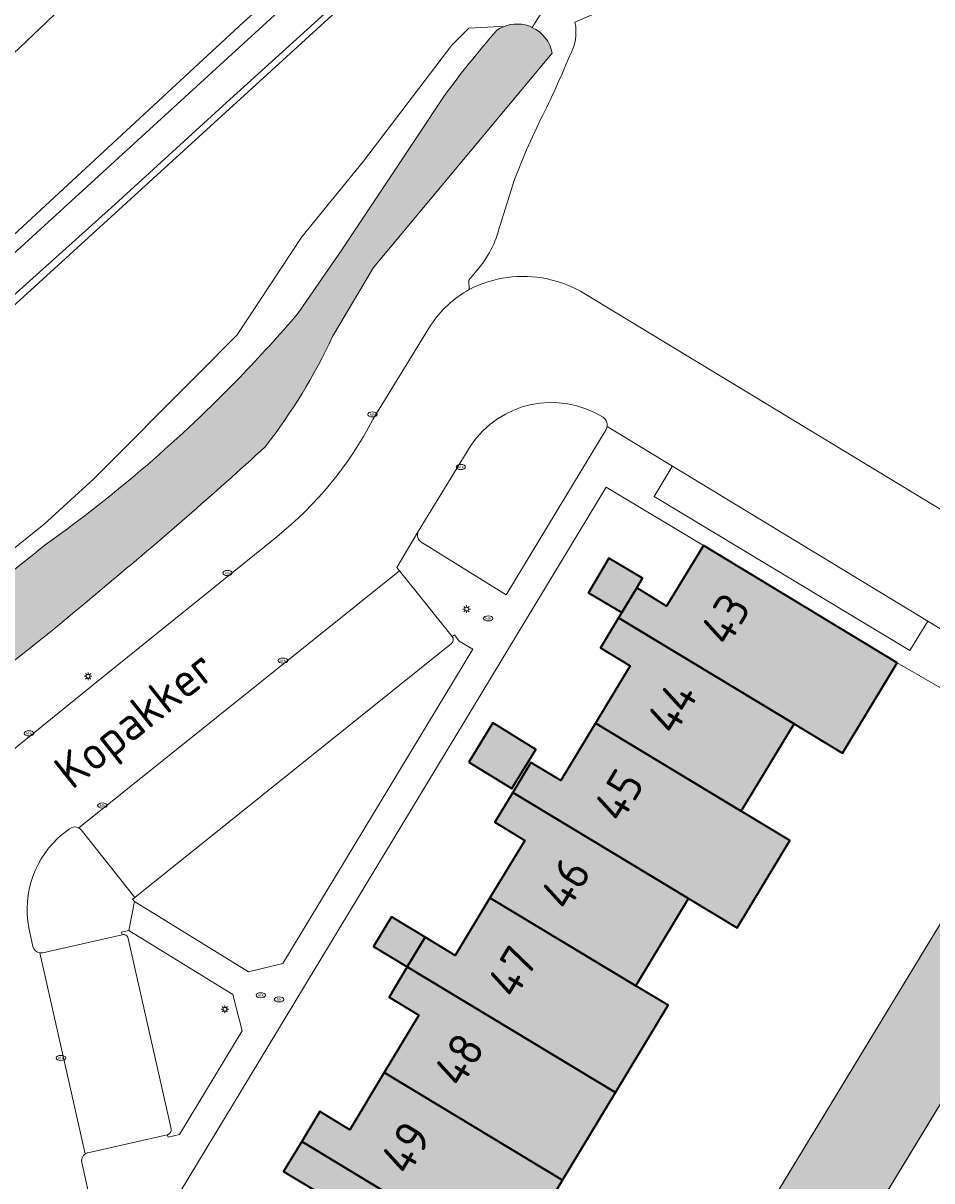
# Model space of a CAD drawing. Header units: metres. Extents: x 125349 to 128236, y 501602 to 503797.
# Tile 654 of 718: x 127692 to 127740, y 502939 to 503000. Entities that reach past the tile are written whole.
import ezdxf
from ezdxf.enums import TextEntityAlignment as Align

# ---------------------------------------------------------------- set-up
doc = ezdxf.new("R2010")
doc.units = ezdxf.units.M
doc.layers.get('0').update_dxf_attribs({"linetype": 'CONTINUOUS'})
for name, color, linetype, lineweight in [('B-WE-GK-BESCHOEIING-G', 130, 'GK-BESCHOEIING-SO', 18), ('B-WE-GR-BEPLANTING_CULTUUR_HEESTERS-GV', 90, 'CONTINUOUS', 18), ('B-WE-GR-GRAS-GV', 60, 'CONTINUOUS', 13), ('B-WE-GR-GROENVOORZIENING-GV', 80, 'CONTINUOUS', 18), ('B-WE-IE-MEUBILAIR-S', 7, 'CONTINUOUS', 18), ('B-WE-OG-BEBOUWING-GV', 7, 'CONTINUOUS', 35), ('B-WE-OG-BEBOUWING-T18', 10, 'CONTINUOUS', 18), ('B-WE-OG-TERREIN_BEGROEID-GV', 7, 'CONTINUOUS', 18), ('B-WE-OG-TERREIN_ERF-GV', 7, 'CONTINUOUS', 18), ('B-WE-OG-TERREIN_OEVER-GV', 7, 'CONTINUOUS', 18), ('B-WE-OG-TOPOGRAFIE-T18', 10, 'CONTINUOUS', 18), ('B-WE-OG-WATER-GV', 130, 'CONTINUOUS', 18), ('B-WE-OG-WATER_SLOOT-GV', 120, 'CONTINUOUS', 18), ('B-WE-VH-GESLOTENVERHARDING_ASFALT-GV', 10, 'CONTINUOUS', 18), ('B-WE-VH-OPENVERHARDING_BETONSTRAATSTEEN-GV', 90, 'CONTINUOUS', 18)]:
    doc.layers.add(name, color=color, linetype=linetype, lineweight=lineweight)
for name, color, linetype, lineweight, true_color in [('B-WE-OG-BEBOUWING-V', 7, 'CONTINUOUS', 18, 0xcc646e), ('B-WE-OG-WATER-V', 7, 'CONTINUOUS', 18, 0xbee8ff), ('B-WE-OG-WATER_SLOOT-V', 7, 'CONTINUOUS', 18, 0x73e9ff)]:
    doc.layers.add(name, color=color, linetype=linetype, lineweight=lineweight, true_color=true_color)
doc.styles.add('NLCS-ISO', font='NLCS-ISO.ttf')
doc.styles.add('NLCS-ISO-M1000-T18', font='NLCS-ISO.ttf', dxfattribs={"height": 1.8})
doc.linetypes.add('GK-BESCHOEIING-SO', pattern='A,18,-3,[1,NLCS.SHX,S=0.6,R=0,X=0,Y=0],-3', length=24)

# ---------------------------------------------------------------- blocks, each defined once
blk = doc.blocks.new('SIE-MEUBILAIR_PAAL_LICHTMAST-SO')
for points in [[(-0.625, 0), (-1, 0)], [(-0.7071067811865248, 0.7071067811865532), (-0.4419417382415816, 0.44194173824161)], [(0, 1), (0, 0.625)], [(0.44194173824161, 0.4419417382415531), (0.7071067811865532, 0.7071067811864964)], [(1, 0), (0.625, 0)], [(-0.7071067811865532, -0.7071067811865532), (-0.4419417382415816, -0.44194173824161)], [(0, -0.625), (0, -1)], [(0.4419417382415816, -0.4419417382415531), (0.7071067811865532, -0.7071067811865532)]]:
    blk.add_lwpolyline(points)
blk.add_circle((0, 0), 0.5)
blk = doc.blocks.new('SIE-MEUBILAIR_PUT_BRANDKRAAN-SO')
blk.add_ellipse((0, 0), major_axis=(1.25, 4.517432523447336e-15), ratio=0.5400000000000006)
at = {"style": 'NLCS-ISO'}
blk.add_text('bk', height=0.75, dxfattribs=at).set_placement((0.03192321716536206, -3.410605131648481e-13), align=Align.MIDDLE_CENTER)
blk = doc.blocks.new('SIE-MEUBILAIR_PUT_KOLK-SO')
blk.add_ellipse((0, 0), major_axis=(1.25, 4.517432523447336e-15), ratio=0.5400000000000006)
at = {"style": 'NLCS-ISO'}
blk.add_text('klk', height=0.75, dxfattribs=at).set_placement((0.0261189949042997, 2.557953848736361e-13), align=Align.MIDDLE_CENTER)

msp = doc.modelspace()

# ---------------------------------------------------------------- hatches: boundary and pattern name
at = {"layer": 'B-WE-OG-BEBOUWING-V'}
for points in [[(127737.869, 502966.156), (127727.615, 502972.358), (127725.663, 502969.152), (127724.09, 502970.12), (127723.299, 502968.813), (127723.127, 502968.528), (127732.41, 502962.93), (127734.977, 502961.377)], [(127724.09, 502970.12), (127724.396, 502970.63), (127722.622, 502971.69), (127721.535, 502969.861), (127723.299, 502968.813)], [(127721.916, 502962.961), (127729.622, 502958.318), (127732.41, 502962.93), (127723.127, 502968.528), (127722.171, 502966.948), (127723.751, 502965.992)], [(127715.218, 502960.906), (127717.488, 502959.512), (127718.76, 502961.583), (127716.49, 502962.978)], [(127721.916, 502962.961), (127720.081, 502959.929), (127718.501, 502960.885), (127717.545, 502959.305), (127726.833, 502953.706), (127729.4, 502952.154), (127732.189, 502956.766), (127729.622, 502958.318)], [(127716.334, 502953.738), (127724.045, 502949.094), (127726.833, 502953.706), (127717.545, 502959.305), (127716.589, 502957.726), (127718.169, 502956.769)], [(127711.964, 502950.083), (127722.968, 502943.446), (127725.759, 502948.062), (127724.045, 502949.094), (127716.334, 502953.738), (127714.494, 502950.698), (127712.915, 502951.654)], [(127712.915, 502951.654), (127711.122, 502952.74), (127710.171, 502951.169), (127711.964, 502950.083)], [(127722.968, 502943.446), (127711.964, 502950.083), (127711.002, 502948.494), (127712.582, 502947.538), (127710.747, 502944.507), (127720.166, 502938.812)], [(127706.382, 502940.86), (127717.382, 502934.209), (127720.166, 502938.812), (127710.747, 502944.507), (127708.918, 502941.483), (127707.338, 502942.44)], [(127705.088, 502935.108), (127714.489, 502929.424), (127717.382, 502934.209), (127706.382, 502940.86), (127705.42, 502939.27), (127707.006, 502938.324)]]:
    msp.add_hatch(color=256, dxfattribs=at).paths.add_polyline_path(points)
at = {"layer": 'B-WE-OG-WATER-V'}
h = msp.add_hatch(color=256, dxfattribs=at)
edge = h.paths.add_edge_path()
edge.add_arc((127744.7847122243, 502955.2282562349), 2.48883847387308, 90.49984545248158, 142.8868221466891)
edge.add_line((127742.8, 502956.73), (127730.405, 502936.333))
edge.add_line((127730.405, 502936.333), (127730.654, 502936.182))
edge.add_line((127730.654, 502936.182), (127729.294, 502933.932))
edge.add_line((127729.294, 502933.932), (127729.039, 502934.086))
edge.add_line((127729.039, 502934.086), (127722.825, 502923.86))
edge.add_line((127722.825, 502923.86), (127722.46, 502923.26))
edge.add_line((127722.46, 502923.26), (127716.135, 502912.825))
edge.add_line((127716.135, 502912.825), (127705.93, 502895.99))
edge.add_arc((127701.4277097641, 502898.8446899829), 5.331029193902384, 235.5237110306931, 327.6231425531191, ccw=False)
edge.add_line((127698.41, 502894.45), (127676.47, 502907.4))
edge.add_line((127676.47, 502907.4), (127654.25, 502921.137))
edge.add_line((127654.25, 502921.137), (127651.64, 502922.75))
edge.add_line((127651.64, 502922.75), (127649.35, 502922.77))
edge.add_arc((127651.8050195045, 502918.0860169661), 5.288366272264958, 117.6604153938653, 163.2511811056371)
edge.add_arc((127652.0028324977, 502918.0283286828), 5.494412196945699, 163.269576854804, 168.4333572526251)
edge.add_line((127646.62, 502919.13), (127647.09, 502917.83))
edge.add_line((127647.09, 502917.83), (127675.519, 502900.858))
edge.add_line((127675.519, 502900.858), (127679.62, 502898.41))
edge.add_line((127679.62, 502898.41), (127700.7, 502885.63))
edge.add_arc((127702.2404849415, 502890.4612407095), 5.070895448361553, 252.3146460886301, 269.0792663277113)
edge.add_arc((127702.2420964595, 502890.4569331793), 5.066614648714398, 269.0602620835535, 325.9492663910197)
edge.add_line((127706.44, 502887.62), (127715.615, 502902.603))
edge.add_line((127715.615, 502902.603), (127726.82, 502920.9))
edge.add_line((127726.82, 502920.9), (127732.789, 502930.731))
edge.add_line((127732.789, 502930.731), (127746.152, 502952.739))
edge.add_line((127746.152, 502952.739), (127746.9, 502953.97))
edge.add_arc((127744.8882195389, 502955.1362557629), 2.325384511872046, 329.898562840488, 407.4741463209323)
edge.add_line((127746.46, 502956.85), (127745.423, 502957.633))
edge.add_arc((127744.7797599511, 502955.2138281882), 2.503227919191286, 75.10999342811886, 90.38361734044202)
at = {"layer": 'B-WE-OG-WATER_SLOOT-V'}
h = msp.add_hatch(color=256, dxfattribs=at)
edge = h.paths.add_edge_path()
edge.add_line((127547.046, 502763.93), (127548.776, 502767.502))
edge.add_line((127548.776, 502767.502), (127550.921, 502771.931))
edge.add_line((127550.921, 502771.931), (127557.567, 502785.122))
edge.add_line((127557.567, 502785.122), (127584.647, 502835.197))
edge.add_arc((127657.4756112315, 502797.2207073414), 82.13528728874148, 147.3476534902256, 152.4603268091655, ccw=False)
edge.add_arc((127676.9245438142, 502783.5195681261), 105.9079522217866, 144.7525394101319, 146.7837497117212, ccw=False)
edge.add_arc((127643.4830404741, 502803.5425180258), 67.1067047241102, 140.0589083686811, 142.2353154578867, ccw=False)
edge.add_arc((127580.6037672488, 502854.0775924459), 13.64351999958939, 326.8907785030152, 337.393397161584)
edge.add_arc((127588.4771530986, 502849.7641928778), 4.812791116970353, 348.8438863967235, 375.8046912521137)
edge.add_line((127593.108, 502851.075), (127594.805, 502853.827))
edge.add_line((127594.805, 502853.827), (127603.376, 502867.256))
edge.add_line((127603.376, 502867.256), (127605.345, 502870.291))
edge.add_line((127605.345, 502870.291), (127607.419, 502872.334))
edge.add_line((127607.419, 502872.334), (127642.107, 502922.492))
edge.add_line((127642.107, 502922.492), (127643.377, 502924.329))
edge.add_arc((127703.3177351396, 502890.5118612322), 68.82216651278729, 141.8530203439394, 150.569341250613, ccw=False)
edge.add_arc((127706.5583910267, 502887.5703568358), 73.18828611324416, 135.423892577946, 141.6090879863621, ccw=False)
edge.add_arc((127763.5548209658, 502836.9804182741), 149.3474683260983, 131.8416384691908, 136.9460233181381, ccw=False)
edge.add_arc((127705.7894749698, 502895.951235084), 66.98304294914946, 117.44422508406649, 128.6778846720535, ccw=False)
edge.add_arc((128077.5476134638, 502324.5397179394), 748.3917785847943, 121.64251415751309, 122.5471247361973, ccw=False)
edge.add_arc((127608.9770397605, 503071.5801518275), 133.5960724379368, 304.6465227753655, 310.6780402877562)
edge.add_arc((127566.1024252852, 503128.0374695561), 204.403314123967, 309.4771462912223, 312.5984323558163)
edge.add_arc((127680.5749775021, 502996.1851223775), 30.27571328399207, 322.0659366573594, 335.0040653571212)
edge.add_line((127708.015, 502983.392), (127710.172, 502987.045))
edge.add_line((127710.172, 502987.045), (127719.627, 502998.369))
edge.add_arc((127717.764915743, 502998.0134562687), 1.895723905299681, 10.8098613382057, 65.10277892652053)
edge.add_arc((127717.7654184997, 502998.0184733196), 1.890962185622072, 65.05259927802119, 112.45994843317)
edge.add_arc((127717.7414095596, 502998.0583992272), 1.844905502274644, 112.244585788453, 124.2157286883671)
edge.add_arc((127757.698829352, 502963.7965061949), 54.41801858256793, 138.8798276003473, 143.674769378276)
edge.add_line((127713.856, 502996.032), (127711.144, 502991.936))
edge.add_line((127711.144, 502991.936), (127708.426, 502987.871))
edge.add_line((127708.426, 502987.871), (127706.176, 502984.608))
edge.add_arc((127656.1124328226, 503027.1600389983), 65.70416106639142, 315.6570360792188, 319.63678770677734, ccw=False)
edge.add_arc((127650.6493573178, 503031.7951817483), 72.85266352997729, 305.4448446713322, 316.0530354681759, ccw=False)
edge.add_arc((127556.9726852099, 503140.8000349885), 216.378015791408, 305.2638737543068, 308.91630459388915, ccw=False)
edge.add_arc((127597.3051450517, 503087.4294782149), 149.5302078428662, 298.18054145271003, 304.452130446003, ccw=False)
edge.add_arc((127743.9818710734, 502846.4031729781), 133.0956241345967, 124.8531720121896, 130.8651158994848)
edge.add_arc((127720.7297280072, 502876.3526187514), 95.25410072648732, 132.0747469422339, 140.4435996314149)
edge.add_arc((127732.3034004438, 502865.4259823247), 111.1408680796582, 139.9002976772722, 149.0371375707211)
edge.add_line((127637, 502922.606), (127601.883, 502872.5))
edge.add_line((127601.883, 502872.5), (127599.92, 502869.465))
edge.add_line((127599.92, 502869.465), (127589.168, 502852.341))
edge.add_arc((129132.9533251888, 501981.9388329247), 1772.250846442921, 150.585245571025, 151.351563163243)
edge.add_arc((128961.4085044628, 502073.7343093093), 1577.697925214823, 151.2903082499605, 152.127043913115)
edge.add_arc((129503.7061229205, 501782.0323607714), 2193.460258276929, 152.0139502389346, 152.7780445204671)
edge.add_line((127553.191, 502785.406), (127543.994, 502765.39))
edge.add_line((127543.994, 502765.39), (127547.046, 502763.93))

# ---------------------------------------------------------------- linework, layer by layer
at = {"layer": 'B-WE-GK-BESCHOEIING-G', "flags": 128}
msp.add_lwpolyline([(127705.93, 502895.99), (127722.46, 502923.26), (127742.8, 502956.73), (127743.106, 502957.066), (127743.468, 502957.34), (127743.874, 502957.545), (127744.311, 502957.672), (127744.763, 502957.717), (127745.096, 502957.697), (127745.423, 502957.633), (127746.46, 502956.85), (127746.76, 502956.516), (127746.99, 502956.13), (127747.142, 502955.708), (127747.21, 502955.264), (127747.191, 502954.815), (127747.087, 502954.378), (127746.9, 502953.97), (127726.82, 502920.9), (127706.44, 502887.62), (127706.182, 502887.271), (127705.894, 502886.946), (127705.58, 502886.646), (127705.242, 502886.374), (127704.881, 502886.132), (127704.501, 502885.922), (127704.105, 502885.746), (127703.694, 502885.603), (127703.274, 502885.497), (127702.845, 502885.427), (127702.412, 502885.393), (127701.978, 502885.397), (127701.546, 502885.438), (127701.119, 502885.516), (127700.7, 502885.63), (127679.62, 502898.41), (127647.09, 502917.83), (127646.62, 502919.13), (127646.734, 502919.586), (127646.887, 502920.031), (127647.079, 502920.46), (127647.309, 502920.87), (127647.574, 502921.258), (127647.873, 502921.621), (127648.202, 502921.957), (127648.56, 502922.261), (127648.944, 502922.533), (127649.35, 502922.77), (127651.64, 502922.75), (127654.25, 502921.137), (127676.47, 502907.4), (127698.41, 502894.45), (127698.814, 502894.198), (127699.239, 502893.984), (127699.681, 502893.808), (127700.137, 502893.672), (127700.604, 502893.578), (127701.077, 502893.525), (127701.552, 502893.515), (127702.027, 502893.547), (127702.497, 502893.622), (127702.959, 502893.738), (127703.408, 502893.895), (127703.842, 502894.091), (127704.256, 502894.326), (127704.648, 502894.596), (127705.014, 502894.9), (127705.351, 502895.236), (127705.657, 502895.6)], close=True, dxfattribs=at)
at = {"layer": 'B-WE-GR-BEPLANTING_CULTUUR_HEESTERS-GV'}
for points in [[(127722.311, 502979.128, 0.4050243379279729), (127715.316, 502977.631)], [(127722.528, 502978.637, 0.3077350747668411), (127722.311, 502979.128)], [(127722.472, 502978.485, 0.09390465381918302), (127722.528, 502978.637)], [(127712.546, 502973.092, 0.4054973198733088), (127712.724, 502972.52)], [(127714.337, 502967.543, -0.4125418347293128), (127714.292, 502967.172)], [(127696.883, 502951.785, -0.4703959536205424), (127697.203, 502951.592)], [(127699.486, 502941.526, -0.393182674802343), (127699.289, 502941.219)]]:
    msp.add_lwpolyline(points, format="xyb", dxfattribs=at)
at = {"layer": 'B-WE-GR-BEPLANTING_CULTUUR_HEESTERS-GV', "flags": 128}
for points in [[(127712.724, 502972.52), (127717.193, 502969.755), (127722.472, 502978.485)], [(127715.316, 502977.631), (127712.546, 502973.092)], [(127697.54, 502953.547), (127703.565, 502949.823), (127705.384, 502950.268), (127715.421, 502966.879), (127714.709, 502967.298), (127714.46, 502967.636), (127714.333, 502967.549)], [(127714.333, 502967.549), (127714.337, 502967.543)], [(127714.292, 502967.172), (127697.563, 502953.757), (127697.445, 502953.66), (127697.54, 502953.547)], [(127699.275, 502941.216), (127699.318, 502941.089), (127699.929, 502941.233), (127703.237, 502946.714), (127702.744, 502948.632), (127697.249, 502952.016), (127696.857, 502951.925), (127696.883, 502951.785)], [(127697.203, 502951.592), (127699.486, 502941.526)], [(127699.289, 502941.219), (127699.284, 502941.218), (127699.28, 502941.217), (127699.275, 502941.216)]]:
    msp.add_lwpolyline(points, dxfattribs=at)
at = {"layer": 'B-WE-GR-GRAS-GV', "flags": 128}
for points in [[(127718.563, 502999.733), (127718.733, 503000), (127719.72, 503001.596), (127716.438, 503004.206), (127715.074, 503004.857), (127713.789, 503004.95), (127712.56, 503004.539), (127707.586, 503000), (127691.293, 502985.134), (127690.948, 502984.819)], [(127603.093, 502876.015), (127631.909, 502917.167), (127647.358, 502938.624), (127650.587, 502942.093), (127653.82, 502945.265), (127665.938, 502955.438), (127682.706, 502965.9), (127687.704, 502969.434), (127692.767, 502973.479), (127695.391, 502975.868), (127700.853, 502981.347), (127702.969, 502983.492), (127706.395, 502988.664), (127709.65, 502992.667), (127714.323, 502998.792), (127715.212, 502999.691), (127716.855, 502999.77), (127717.043, 502999.766)]]:
    msp.add_lwpolyline(points, dxfattribs=at)
at = {"layer": 'B-WE-GR-GRAS-GV'}
msp.add_lwpolyline([(127717.043, 502999.766, -0.2098552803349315), (127718.563, 502999.733)], format="xyb", dxfattribs=at)
at = {"layer": 'B-WE-GR-GROENVOORZIENING-GV', "flags": 128}
for points in [[(127650.131, 502960.053), (127651.557, 502960.882), (127655.713, 502963.299), (127655.436, 502963.777), (127655.177, 502964.221), (127692.882, 503000), (127706.675, 503013.274), (127706.711, 503013.308), (127705.961, 503013.997)], [(127712.376, 503008.099), (127712.067, 503007.802), (127703.313, 503000), (127688.049, 502985.891), (127655.436, 502963.777), (127655.713, 502963.299), (127664.397, 502968.35), (127675.713, 502976.113), (127683.09, 502981.325)], [(127690.705, 502987.358), (127704.542, 503000), (127712.761, 503007.509), (127712.523, 503007.964), (127712.376, 503008.099)], [(127690.948, 502984.819), (127691.293, 502985.134), (127707.586, 503000), (127712.56, 503004.539), (127712.041, 503004.338), (127711.551, 503003.997), (127711.113, 503003.599), (127710.375, 503002.981), (127702.208, 502995.592), (127696.51, 502990.377), (127689.555, 502984.155), (127684.073, 502979.849), (127679.221, 502976.41), (127676.092, 502974.116), (127667.706, 502968.15), (127660.25, 502963.343), (127656.759, 502961.41), (127657.098, 502960.811)]]:
    msp.add_lwpolyline(points, dxfattribs=at)
at = {"layer": 'B-WE-OG-BEBOUWING-GV', "flags": 128}
for points in [[(127737.869, 502966.156), (127727.615, 502972.358), (127725.663, 502969.152), (127724.09, 502970.12), (127723.299, 502968.813), (127723.127, 502968.528), (127732.41, 502962.93), (127734.977, 502961.377)], [(127724.09, 502970.12), (127724.396, 502970.63), (127722.622, 502971.69), (127721.535, 502969.861), (127723.299, 502968.813)], [(127721.916, 502962.961), (127729.622, 502958.318), (127732.41, 502962.93), (127723.127, 502968.528), (127722.171, 502966.948), (127723.751, 502965.992)], [(127715.218, 502960.906), (127717.488, 502959.512), (127718.76, 502961.583), (127716.49, 502962.978)], [(127721.916, 502962.961), (127720.081, 502959.929), (127718.501, 502960.885), (127717.545, 502959.305), (127726.833, 502953.706), (127729.4, 502952.154), (127732.189, 502956.766), (127729.622, 502958.318)], [(127716.334, 502953.738), (127724.045, 502949.094), (127726.833, 502953.706), (127717.545, 502959.305), (127716.589, 502957.726), (127718.169, 502956.769)], [(127711.964, 502950.083), (127722.968, 502943.446), (127725.759, 502948.062), (127724.045, 502949.094), (127716.334, 502953.738), (127714.494, 502950.698), (127712.915, 502951.654)], [(127712.915, 502951.654), (127711.122, 502952.74), (127710.171, 502951.169), (127711.964, 502950.083)], [(127722.968, 502943.446), (127711.964, 502950.083), (127711.002, 502948.494), (127712.582, 502947.538), (127710.747, 502944.507), (127720.166, 502938.812)], [(127706.382, 502940.86), (127717.382, 502934.209), (127720.166, 502938.812), (127710.747, 502944.507), (127708.918, 502941.483), (127707.338, 502942.44)], [(127705.088, 502935.108), (127714.489, 502929.424), (127717.382, 502934.209), (127706.382, 502940.86), (127705.42, 502939.27), (127707.006, 502938.324)]]:
    msp.add_lwpolyline(points, close=True, dxfattribs=at)
at = {"layer": 'B-WE-OG-TERREIN_BEGROEID-GV', "flags": 128}
msp.add_lwpolyline([(127706.711, 503013.308), (127706.675, 503013.274), (127692.882, 503000), (127655.177, 502964.221), (127655.436, 502963.777), (127688.049, 502985.891), (127703.313, 503000), (127712.067, 503007.802), (127712.376, 503008.099)], close=True, dxfattribs=at)
for points in [[(127720.489, 503000.81), (127719.817, 503001.527), (127719.72, 503001.596), (127718.733, 503000), (127718.563, 502999.733)], [(127719.627, 502998.369), (127710.172, 502987.045), (127708.015, 502983.392)], [(127716.847, 502989.224), (127717.639, 502991.701), (127718.258, 502993.256), (127719.028, 502994.897)], [(127715.243, 502985.882), (127715.22, 502986.375), (127715.643, 502986.884)], [(127710.136, 502979.004), (127713.193, 502983.981)], [(127695.362, 502964.986), (127705.06, 502972.818)], [(127663.929, 502948.243), (127670.186, 502943.949), (127670.424, 502944.334), (127673.92, 502949.982), (127676.054, 502951.373), (127675.766, 502951.858), (127682.304, 502956.097), (127682.617, 502955.597), (127685.452, 502957.375), (127687.128, 502958.489), (127687.953, 502959.07), (127689.544, 502960.292), (127695.362, 502964.986)]]:
    msp.add_lwpolyline(points, dxfattribs=at)
at = {"layer": 'B-WE-OG-TERREIN_BEGROEID-GV'}
for points in [[(127720.53, 502998.211, 0.191205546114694), (127720.826, 503000)], [(127718.563, 502999.733, -0.2414309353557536), (127719.627, 502998.369)], [(127719.028, 502994.897, 0.02165425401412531), (127720.53, 502998.211)], [(127715.643, 502986.884, 0.121345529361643), (127716.847, 502989.224)], [(127713.193, 502983.981, -0.1237524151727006), (127715.243, 502985.882)], [(127708.015, 502983.392, -0.05651328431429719), (127704.454, 502977.573)], [(127705.06, 502972.818, 0.1053194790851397), (127710.136, 502979.004)], [(127704.454, 502977.573, -0.01362002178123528), (127696.056, 502970.263)], [(127696.056, 502970.263, -0.02632353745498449), (127684.928, 502961.674)]]:
    msp.add_lwpolyline(points, format="xyb", dxfattribs=at)
at = {"layer": 'B-WE-OG-TERREIN_ERF-GV', "flags": 128}
for points in [[(127707.006, 502938.324), (127705.42, 502939.27), (127706.382, 502940.86), (127707.338, 502942.44), (127708.918, 502941.483), (127710.747, 502944.507), (127712.582, 502947.538), (127711.002, 502948.494), (127711.964, 502950.083), (127710.171, 502951.169), (127711.122, 502952.74), (127712.915, 502951.654), (127714.494, 502950.698), (127716.334, 502953.738), (127718.169, 502956.769), (127716.589, 502957.726), (127717.545, 502959.305), (127718.501, 502960.885), (127720.081, 502959.929), (127721.916, 502962.961), (127723.751, 502965.992), (127722.171, 502966.948), (127723.127, 502968.528), (127723.299, 502968.813), (127721.535, 502969.861), (127722.622, 502971.69), (127724.396, 502970.63), (127724.09, 502970.12), (127725.663, 502969.152), (127727.615, 502972.358), (127722.481, 502975.443), (127699.956, 502938.206)], [(127744.763, 502957.717), (127745.024, 502959.78), (127745.86, 502961.421), (127741.764, 502963.901), (127737.869, 502966.156), (127734.977, 502961.377), (127732.41, 502962.93), (127729.622, 502958.318), (127732.189, 502956.766), (127729.4, 502952.154), (127726.833, 502953.706), (127724.045, 502949.094), (127725.759, 502948.062), (127722.968, 502943.446), (127720.166, 502938.812), (127717.382, 502934.209), (127714.489, 502929.424), (127716.968, 502928.013), (127716.601, 502927.433), (127718.464, 502926.363), (127722.825, 502923.86)], [(127730.405, 502936.333), (127742.8, 502956.73)]]:
    msp.add_lwpolyline(points, dxfattribs=at)
msp.add_lwpolyline([(127715.218, 502960.906), (127716.49, 502962.978), (127718.76, 502961.583), (127717.488, 502959.512)], close=True, dxfattribs=at)
at = {"layer": 'B-WE-OG-TERREIN_OEVER-GV', "flags": 128}
for points in [[(127717.043, 502999.766), (127716.855, 502999.77), (127715.212, 502999.691), (127714.323, 502998.792), (127709.65, 502992.667), (127706.395, 502988.664), (127702.969, 502983.492), (127700.853, 502981.347), (127695.391, 502975.868), (127692.767, 502973.479), (127687.704, 502969.434), (127682.706, 502965.9), (127665.938, 502955.438), (127653.82, 502945.265), (127650.587, 502942.093), (127647.358, 502938.624), (127631.909, 502917.167), (127603.093, 502876.015)], [(127711.144, 502991.936), (127713.856, 502996.032)], [(127706.176, 502984.608), (127708.426, 502987.871), (127711.144, 502991.936)]]:
    msp.add_lwpolyline(points, dxfattribs=at)
at = {"layer": 'B-WE-OG-TERREIN_OEVER-GV'}
for points in [[(127713.856, 502996.032, -0.0209249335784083), (127716.704, 502999.584)], [(127716.704, 502999.584, -0.05228152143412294), (127717.043, 502999.766)], [(127703.102, 502981.236, 0.01736668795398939), (127706.176, 502984.608)], [(127692.898, 502972.444, 0.04632004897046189), (127703.102, 502981.236)], [(127681.897, 502964.127, 0.01593808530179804), (127692.898, 502972.444)]]:
    msp.add_lwpolyline(points, format="xyb", dxfattribs=at)
at = {"layer": 'B-WE-OG-WATER-GV', "flags": 128}
for points in [[(127742.8, 502956.73), (127730.405, 502936.333), (127730.654, 502936.182), (127729.294, 502933.932), (127729.039, 502934.086), (127722.825, 502923.86)], [(127706.44, 502887.62), (127715.615, 502902.603), (127726.82, 502920.9), (127732.789, 502930.731), (127746.152, 502952.739), (127746.9, 502953.97)]]:
    msp.add_lwpolyline(points, dxfattribs=at)
at = {"layer": 'B-WE-OG-WATER_SLOOT-GV'}
for points in [[(127718.563, 502999.733, 0.2098552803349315), (127717.043, 502999.766)], [(127716.704, 502999.584, 0.0209249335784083), (127713.856, 502996.032)], [(127717.043, 502999.766, 0.05228152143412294), (127716.704, 502999.584)], [(127719.627, 502998.369, 0.2414309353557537), (127718.563, 502999.733)], [(127706.176, 502984.608, -0.0173666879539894), (127703.102, 502981.236)], [(127704.454, 502977.573, 0.05651328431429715), (127708.015, 502983.392)], [(127703.102, 502981.236, -0.0463200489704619), (127692.898, 502972.444)], [(127696.056, 502970.263, 0.01362002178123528), (127704.454, 502977.573)], [(127692.898, 502972.444, -0.01593808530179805), (127681.897, 502964.127)], [(127684.928, 502961.674, 0.02632353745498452), (127696.056, 502970.263)]]:
    msp.add_lwpolyline(points, format="xyb", dxfattribs=at)
at = {"layer": 'B-WE-OG-WATER_SLOOT-GV', "flags": 128}
for points in [[(127708.015, 502983.392), (127710.172, 502987.045), (127719.627, 502998.369)], [(127713.856, 502996.032), (127711.144, 502991.936), (127708.426, 502987.871)], [(127708.426, 502987.871), (127706.176, 502984.608)]]:
    msp.add_lwpolyline(points, dxfattribs=at)
at = {"layer": 'B-WE-VH-GESLOTENVERHARDING_ASFALT-GV', "flags": 128}
for points in [[(127720.826, 503000), (127724.648, 503001.667), (127721.262, 503003.987), (127718.967, 503005.56), (127713.778, 503009.116), (127712.523, 503007.964), (127712.761, 503007.509), (127704.542, 503000), (127690.705, 502987.358)], [(127675.713, 502976.113), (127664.397, 502968.35), (127655.713, 502963.299), (127656.759, 502961.41), (127660.25, 502963.343), (127667.706, 502968.15), (127676.092, 502974.116), (127679.221, 502976.41), (127684.073, 502979.849), (127689.555, 502984.155), (127696.51, 502990.377), (127702.208, 502995.592), (127710.375, 503002.981), (127711.113, 503003.599), (127711.551, 503003.997), (127712.041, 503004.338), (127712.56, 503004.539), (127713.789, 503004.95), (127715.074, 503004.857), (127716.438, 503004.206), (127719.72, 503001.596), (127719.817, 503001.527), (127720.489, 503000.81)]]:
    msp.add_lwpolyline(points, dxfattribs=at)
at = {"layer": 'B-WE-VH-OPENVERHARDING_BETONSTRAATSTEEN-GV'}
for points in [[(127719.361, 502986.443, 0.1726286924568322), (127715.243, 502985.882)], [(127721.351, 502985.651, 0.08461855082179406), (127719.361, 502986.443)], [(127715.243, 502985.882, 0.1237524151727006), (127713.193, 502983.981)], [(127715.316, 502977.631, -0.4050243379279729), (127722.311, 502979.128)], [(127722.311, 502979.128, -0.3077350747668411), (127722.528, 502978.637)], [(127710.136, 502979.004, -0.1053194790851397), (127705.06, 502972.818)], [(127722.528, 502978.637, -0.09390465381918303), (127722.472, 502978.485)], [(127712.724, 502972.52, -0.4054973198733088), (127712.546, 502973.092)], [(127714.292, 502967.172, 0.4125418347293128), (127714.337, 502967.543)], [(127691.949, 502952.15, -0.2720040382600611), (127693.737, 502957.098)], [(127694.6, 502957.427, 0.2993771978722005), (127694.109, 502957.39)], [(127694.6, 502957.427, -0.09282010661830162), (127694.724, 502957.326)], [(127697.203, 502951.592, 0.4703959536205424), (127696.883, 502951.785)], [(127692.546, 502950.832, -0.309051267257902), (127692.172, 502951.17)], [(127692.702, 502950.838, -0.08961208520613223), (127692.546, 502950.832)], [(127699.289, 502941.219, 0.393182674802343), (127699.486, 502941.526)], [(127694.752, 502939.745, -0.317335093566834), (127694.942, 502940.206)], [(127694.942, 502940.206, -0.08831558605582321), (127695.082, 502940.264)]]:
    msp.add_lwpolyline(points, format="xyb", dxfattribs=at)
at = {"layer": 'B-WE-VH-OPENVERHARDING_BETONSTRAATSTEEN-GV', "flags": 128}
for points in [[(127752.694, 502966.66), (127749.877, 502968.367), (127721.351, 502985.651)], [(127713.193, 502983.981), (127710.136, 502979.004)], [(127743.115, 502966.149), (127739.476, 502968.357), (127739.474, 502968.354), (127738.538, 502966.807), (127725.01, 502974.94), (127725.968, 502976.534), (127725.975, 502976.546), (127722.528, 502978.637)], [(127722.528, 502978.637), (127725.975, 502976.546), (127739.476, 502968.357), (127743.115, 502966.149)], [(127722.472, 502978.485), (127717.193, 502969.755), (127712.724, 502972.52)], [(127712.546, 502973.092), (127715.316, 502977.631)], [(127696.667, 502933.884), (127697.157, 502933.594), (127699.956, 502938.206), (127722.481, 502975.443), (127727.615, 502972.358), (127737.869, 502966.156), (127741.764, 502963.901)], [(127694.6, 502957.427), (127711.545, 502971.023), (127711.417, 502971.183), (127712.546, 502973.092)], [(127712.546, 502973.092), (127711.417, 502971.183), (127711.545, 502971.023), (127714.333, 502967.549), (127714.46, 502967.636), (127714.709, 502967.298), (127715.421, 502966.879), (127705.384, 502950.268), (127703.565, 502949.823), (127697.54, 502953.547), (127697.249, 502952.016), (127702.744, 502948.632), (127703.237, 502946.714), (127699.929, 502941.233), (127699.318, 502941.089), (127699.275, 502941.216)], [(127705.06, 502972.818), (127695.362, 502964.986), (127689.544, 502960.292), (127687.953, 502959.07), (127687.128, 502958.489), (127685.452, 502957.375), (127682.617, 502955.597), (127676.054, 502951.373), (127673.92, 502949.982), (127670.424, 502944.334), (127673.119, 502942.698), (127686.774, 502934.407), (127696.429, 502928.545), (127709.736, 502920.467), (127713.493, 502918.185)], [(127711.545, 502971.023), (127694.6, 502957.427)], [(127714.337, 502967.543), (127714.333, 502967.549), (127711.545, 502971.023)], [(127697.563, 502953.757), (127714.292, 502967.172)], [(127693.737, 502957.098), (127694.109, 502957.39)], [(127694.724, 502957.326), (127697.563, 502953.757)], [(127692.702, 502950.838), (127696.883, 502951.785), (127696.857, 502951.925), (127697.249, 502952.016), (127697.54, 502953.547), (127697.445, 502953.66), (127697.563, 502953.757)], [(127691.949, 502952.15), (127692.172, 502951.17)], [(127696.883, 502951.785), (127692.702, 502950.838)], [(127699.486, 502941.526), (127697.203, 502951.592)], [(127692.546, 502950.832), (127694.942, 502940.206)], [(127699.275, 502941.216), (127695.082, 502940.264)], [(127699.275, 502941.216), (127699.28, 502941.217), (127699.284, 502941.218), (127699.289, 502941.219)], [(127694.752, 502939.745), (127695.773, 502935.131)]]:
    msp.add_lwpolyline(points, dxfattribs=at)
msp.add_lwpolyline([(127725.975, 502976.546), (127725.968, 502976.534), (127725.01, 502974.94), (127738.538, 502966.807), (127739.474, 502968.354), (127739.476, 502968.357)], close=True, dxfattribs=at)

# ---------------------------------------------------------------- block references
at = {"layer": 'B-WE-IE-MEUBILAIR-S', "xscale": 0.2, "yscale": 0.2, "zscale": 0.2}
for name, p in [('SIE-MEUBILAIR_PUT_KOLK-SO', (127710.127, 502979.283)), ('SIE-MEUBILAIR_PUT_KOLK-SO', (127714.793, 502976.502)), ('SIE-MEUBILAIR_PUT_KOLK-SO', (127702.459, 502970.901)), ('SIE-MEUBILAIR_PAAL_LICHTMAST-SO', (127715.098, 502968.993)), ('SIE-MEUBILAIR_PUT_KOLK-SO', (127716.241, 502968.504)), ('SIE-MEUBILAIR_PUT_KOLK-SO', (127705.393, 502966.274)), ('SIE-MEUBILAIR_PAAL_LICHTMAST-SO', (127695.088, 502965.441)), ('SIE-MEUBILAIR_PUT_KOLK-SO', (127691.965, 502962.428)), ('SIE-MEUBILAIR_PUT_KOLK-SO', (127695.844, 502958.615)), ('SIE-MEUBILAIR_PUT_KOLK-SO', (127704.219, 502948.586)), ('SIE-MEUBILAIR_PAAL_LICHTMAST-SO', (127702.324, 502947.847)), ('SIE-MEUBILAIR_PUT_BRANDKRAAN-SO', (127705.184, 502948.372)), ('SIE-MEUBILAIR_PUT_KOLK-SO', (127693.656, 502945.275))]:
    msp.add_blockref(name, p, dxfattribs=at)

# ---------------------------------------------------------------- texts
at = {"layer": 'B-WE-OG-BEBOUWING-T18', "style": 'NLCS-ISO-M1000-T18'}
for s, p in [('43', (127728.774, 502968.477)), ('44', (127725.958, 502963.821)), ('45', (127723.142, 502959.165)), ('46', (127720.327, 502954.509)), ('47', (127717.511, 502949.853)), ('48', (127714.695, 502945.196)), ('49', (127711.879, 502940.54))]:
    msp.add_text(s, height=1.8, rotation=58.8, dxfattribs=at).set_placement(p, align=Align.MIDDLE)
at = {"layer": 'B-WE-OG-TOPOGRAFIE-T18', "style": 'NLCS-ISO-M1000-T18'}
msp.add_text('Kopakker', height=1.8, rotation=38.50000000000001, dxfattribs=at).set_placement((127697.715, 502962.979), align=Align.MIDDLE)

doc.saveas('drawing.dxf')
